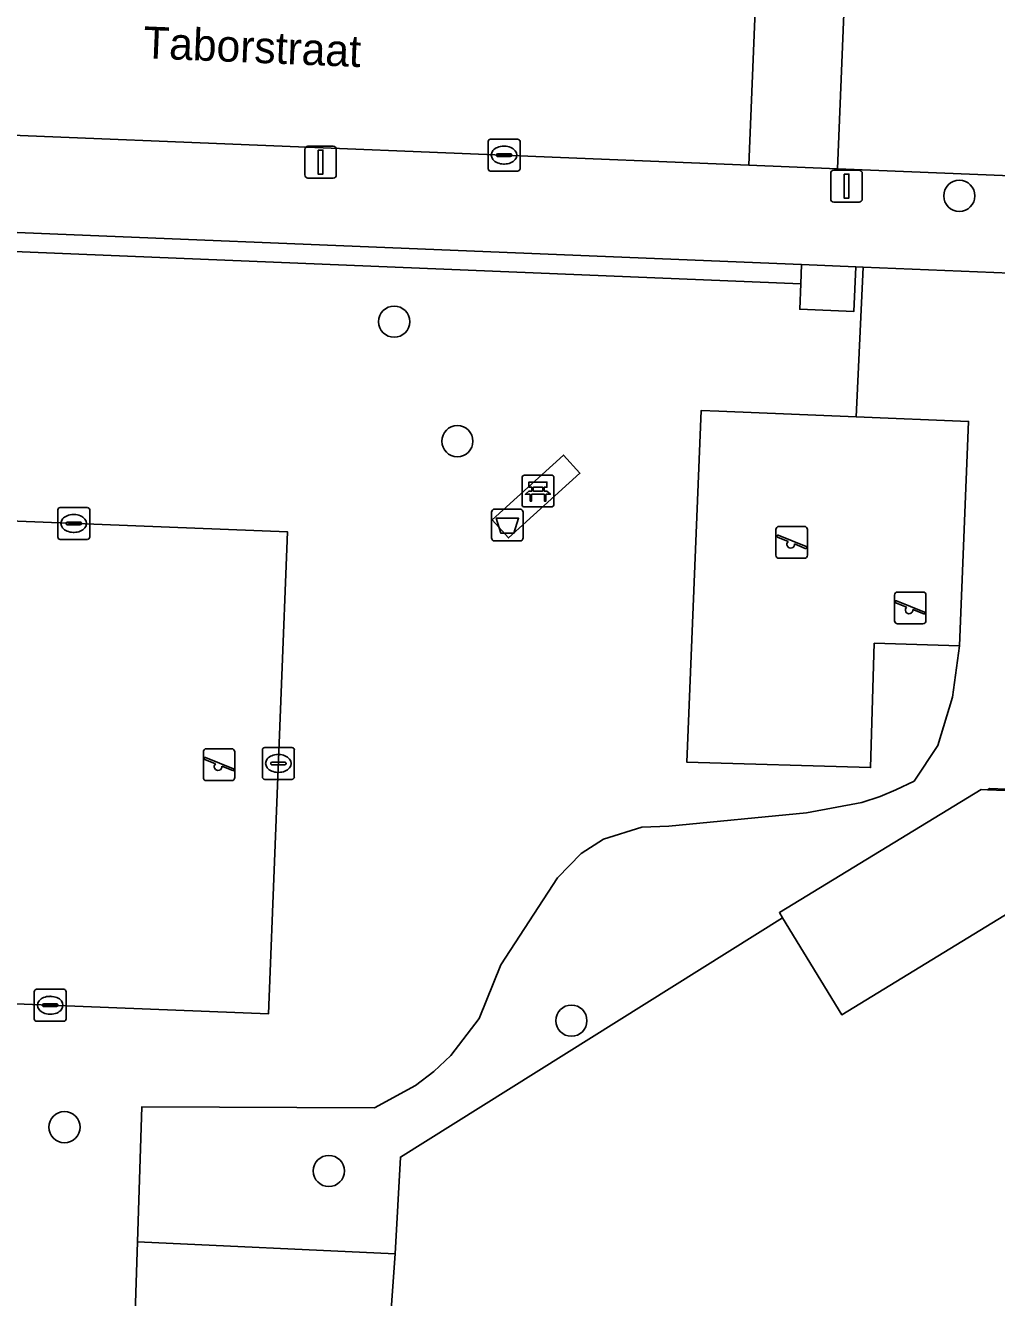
# Model space of a CAD drawing. Extents: x 161354 to 162026, y 386504 to 387460.
# Drawn here: x 161541.33 to 161571.81, y 386889.56 to 386929.48 of the extents above; entities that cross this region are included whole.
import ezdxf

# ---------------------------------------------------------------- set-up
doc = ezdxf.new("R2010")
doc.units = 0
for name, color, linetype in [('IMGEO_Afvalbak', 7, 'Continuous'), ('IMGEO_Bank', 7, 'Continuous'), ('IMGEO_Boom', 7, 'Continuous'), ('IMGEO_Erf', 7, 'Continuous'), ('IMGEO_Groenvoorziening', 7, 'Continuous'), ('IMGEO_Haag', 7, 'Continuous'), ('IMGEO_Kolk', 7, 'Continuous'), ('IMGEO_Lichtmast', 7, 'Continuous'), ('IMGEO_Openbare_ruimte_label', 7, 'Continuous'), ('IMGEO_Pand', 7, 'Continuous'), ('IMGEO_Rijbaan_lokaal_open', 7, 'Continuous'), ('IMGEO_Speelvoorziening', 7, 'Continuous'), ('IMGEO_Terreindeel_gesloten', 7, 'Continuous'), ('IMGEO_Terreindeel_zand', 7, 'Continuous'), ('IMGEO_Voetpad_open', 7, 'Continuous')]:
    doc.layers.add(name, color=color, linetype=linetype)

msp = doc.modelspace()

# ---------------------------------------------------------------- linework, layer by layer
at = {"layer": 'IMGEO_Afvalbak'}
for p, q in [((161555.962, 386913.404), (161555.962, 386914.204)), ((161555.962, 386914.204), (161555.962, 386913.404)), ((161556.062, 386914.304), (161556.852, 386914.304)), ((161556.852, 386914.304), (161556.062, 386914.304)), ((161556.952, 386914.204), (161556.952, 386913.404)), ((161556.952, 386913.404), (161556.952, 386914.204)), ((161556.852, 386913.304), (161556.062, 386913.304)), ((161556.062, 386913.304), (161556.852, 386913.304))]:
    msp.add_line(p, q, dxfattribs=at)
msp.add_lwpolyline([(161556.105, 386914.018), (161556.809, 386914.018), (161556.66, 386913.548), (161556.254, 386913.548), (161556.105, 386914.018)], dxfattribs=at)
for centre, start, end in [((161556.062, 386914.204), 90, 180), ((161556.062, 386914.204), 90, 180), ((161556.852, 386914.204), 0, 90), ((161556.852, 386914.204), 360, 90), ((161556.062, 386913.404), 180, 270), ((161556.062, 386913.404), 180, 270), ((161556.852, 386913.404), 270, 0), ((161556.852, 386913.404), 270, 0)]:
    msp.add_arc(centre, 0.1, start, end, dxfattribs=at)
at = {"layer": 'IMGEO_Bank'}
for p, q in [((161556.918, 386914.445), (161556.918, 386915.286)), ((161556.918, 386915.286), (161556.918, 386914.445)), ((161556.993, 386915.37), (161557.834, 386915.37)), ((161557.834, 386915.37), (161556.993, 386915.37)), ((161557.918, 386915.295), (161557.918, 386914.454)), ((161557.918, 386914.454), (161557.918, 386915.295)), ((161557.615, 386914.768), (161557.222, 386914.768)), ((161557.227, 386914.876), (161557.227, 386914.982)), ((161557.271, 386914.982), (161557.271, 386914.876)), ((161557.559, 386914.988), (161557.277, 386914.988)), ((161557.277, 386914.87), (161557.559, 386914.87)), ((161557.565, 386914.876), (161557.565, 386914.982)), ((161557.609, 386914.982), (161557.609, 386914.876)), ((161557.843, 386914.37), (161557.002, 386914.37)), ((161557.002, 386914.37), (161557.843, 386914.37))]:
    msp.add_line(p, q, dxfattribs=at)
for points in [[(161557.221, 386914.988), (161557.135, 386914.988), (161557.135, 386915.149), (161557.698, 386915.149), (161557.698, 386914.988), (161557.615, 386914.988)], [(161557.165, 386914.768), (161557.023, 386914.768), (161557.135, 386914.87), (161557.221, 386914.87)], [(161557.215, 386914.761), (161557.215, 386914.554), (161557.172, 386914.554), (161557.172, 386914.761)], [(161557.615, 386914.87), (161557.698, 386914.87), (161557.81, 386914.768), (161557.671, 386914.768)], [(161557.665, 386914.761), (161557.665, 386914.554), (161557.621, 386914.554), (161557.621, 386914.761)]]:
    msp.add_lwpolyline(points, dxfattribs=at)
for centre, radius, start, end in [((161556.996, 386915.292), 0.0779, 92.4484, 184.2845), ((161556.996, 386915.292), 0.0779, 92.4484, 184.2845), ((161557.84, 386915.292), 0.0779, 2.4484, 94.2845), ((161557.84, 386915.292), 0.0779, 2.4484, 94.2845), ((161557.165, 386914.761), 0.00671, 2.8957, 87.1043), ((161557.222, 386914.761), 0.00671, 92.8957, 177.1043), ((161557.22, 386914.981), 0.00671, 2.8957, 87.1043), ((161557.22, 386914.877), 0.00671, 272.8957, 357.1043), ((161557.277, 386914.981), 0.00671, 92.8957, 177.1043), ((161557.277, 386914.877), 0.00671, 182.8957, 267.1043), ((161557.559, 386914.981), 0.00671, 2.8957, 87.1043), ((161557.559, 386914.877), 0.00671, 272.8957, 357.1043), ((161557.616, 386914.981), 0.00671, 92.8957, 177.1043), ((161557.616, 386914.877), 0.00671, 182.8957, 267.1043), ((161557.614, 386914.761), 0.00671, 2.8957, 87.1043), ((161557.671, 386914.761), 0.00671, 92.8957, 177.1043), ((161556.996, 386914.448), 0.0779, 182.4484, 274.2845), ((161556.996, 386914.448), 0.0779, 182.4484, 274.2845), ((161557.84, 386914.448), 0.0779, 272.4484, 4.2845), ((161557.84, 386914.448), 0.0779, 272.4484, 4.2845)]:
    msp.add_arc(centre, radius, start, end, dxfattribs=at)
at = {"layer": 'IMGEO_Boom'}
for centre in [(161570.644, 386924.131), (161552.903, 386920.184), (161554.886, 386916.434), (161558.466, 386898.251), (161542.552, 386894.909), (161550.852, 386893.535)]:
    msp.add_circle(centre, 0.489, dxfattribs=at)
at = {"layer": 'IMGEO_Erf'}
for points in [[(161575.236, 386905.394), (161571.59, 386905.536), (161571.529, 386905.498), (161575.55, 386905.352)], [(161572.983, 386902.116), (161566.953, 386898.436), (161565.098, 386901.476), (161553.097, 386893.971), (161552.93, 386890.932), (161552.72, 386888.015)]]:
    msp.add_lwpolyline(points, dxfattribs=at)
at = {"layer": 'IMGEO_Groenvoorziening'}
for points in [[(161565.693, 386921.973), (161530.282, 386923.42), (161530.258, 386922.821), (161565.669, 386921.374)], [(161556.49, 386913.399), (161555.975, 386913.966), (161558.221, 386915.998), (161558.733, 386915.428)], [(161548.957, 386898.462), (161521.965, 386899.532), (161522.566, 386914.658), (161549.558, 386913.588)]]:
    msp.add_lwpolyline(points, close=True, dxfattribs=at)
for points in [[(161544.507, 386881.055), (161544.843, 386891.316), (161544.985, 386895.552), (161552.286, 386895.521), (161553.567, 386896.212), (161554.149, 386896.656), (161554.682, 386897.158), (161555.576, 386898.315), (161556.255, 386900.007), (161558.035, 386902.732), (161558.769, 386903.493), (161559.479, 386903.944), (161560.679, 386904.323), (161561.52, 386904.359), (161565.842, 386904.775), (161567.586, 386905.096), (161568.156, 386905.29), (161568.647, 386905.492), (161569.223, 386905.771), (161569.967, 386906.887), (161570.434, 386908.404), (161570.649, 386910.012), (161567.974, 386910.092), (161567.861, 386906.193), (161562.093, 386906.359), (161562.544, 386917.399), (161563.096, 386917.376), (161567.403, 386917.2), (161567.629, 386921.894), (161567.391, 386921.904), (161567.334, 386920.505), (161565.636, 386920.575), (161565.669, 386921.374), (161530.258, 386922.821)], [(161575.828, 386921.559), (161567.629, 386921.894), (161567.403, 386917.2), (161570.937, 386917.056), (161570.649, 386910.012), (161570.434, 386908.404), (161569.967, 386906.887), (161569.223, 386905.771), (161568.647, 386905.492), (161568.156, 386905.29), (161567.586, 386905.096), (161565.842, 386904.775), (161561.52, 386904.359), (161560.679, 386904.323), (161559.479, 386903.944), (161558.769, 386903.493), (161558.035, 386902.732), (161556.255, 386900.007), (161555.576, 386898.315), (161554.682, 386897.158), (161554.149, 386896.656), (161553.567, 386896.212), (161552.286, 386895.521), (161544.985, 386895.552), (161544.843, 386891.316), (161552.93, 386890.932), (161553.097, 386893.971), (161565.098, 386901.476), (161564.997, 386901.641), (161571.327, 386905.505), (161571.529, 386905.498), (161571.59, 386905.536), (161575.236, 386905.394)]]:
    msp.add_lwpolyline(points, dxfattribs=at)
at = {"layer": 'IMGEO_Haag'}
msp.add_lwpolyline([(161565.693, 386921.973), (161530.282, 386923.42), (161530.258, 386922.821), (161565.669, 386921.374)], close=True, dxfattribs=at)
at = {"layer": 'IMGEO_Kolk'}
for p, q in [((161555.927, 386925.911), (161556.779, 386925.911)), ((161555.852, 386924.985), (161555.852, 386925.837)), ((161556.34, 386925.691), (161556.365, 386925.691)), ((161556.853, 386925.837), (161556.853, 386924.985)), ((161556.111, 386925.405), (161556.111, 386925.417)), ((161556.549, 386925.368), (161556.151, 386925.368)), ((161556.154, 386925.454), (161556.552, 386925.454)), ((161556.363, 386925.131), (161556.338, 386925.131)), ((161556.595, 386925.417), (161556.595, 386925.405)), ((161556.779, 386924.911), (161555.927, 386924.911)), ((161542.418, 386914.353), (161543.27, 386914.353)), ((161542.343, 386913.427), (161542.343, 386914.279)), ((161542.831, 386914.133), (161542.856, 386914.133)), ((161543.344, 386914.279), (161543.344, 386913.427)), ((161542.602, 386913.847), (161542.602, 386913.859)), ((161543.04, 386913.81), (161542.642, 386913.81)), ((161542.645, 386913.896), (161543.043, 386913.896)), ((161542.854, 386913.573), (161542.829, 386913.573)), ((161543.086, 386913.859), (161543.086, 386913.847)), ((161543.27, 386913.353), (161542.418, 386913.353)), ((161548.767, 386905.897), (161548.767, 386906.749)), ((161548.842, 386906.823), (161549.694, 386906.823)), ((161549.768, 386906.749), (161549.768, 386905.897)), ((161549.069, 386906.366), (161549.467, 386906.366)), ((161549.255, 386906.603), (161549.28, 386906.603)), ((161549.026, 386906.317), (161549.026, 386906.329)), ((161549.464, 386906.28), (161549.066, 386906.28)), ((161549.278, 386906.043), (161549.253, 386906.043)), ((161549.51, 386906.329), (161549.51, 386906.317)), ((161549.694, 386905.823), (161548.842, 386905.823)), ((161541.604, 386898.309), (161541.604, 386899.161)), ((161541.679, 386899.235), (161542.531, 386899.235)), ((161542.605, 386899.161), (161542.605, 386898.309)), ((161541.906, 386898.778), (161542.304, 386898.778)), ((161542.092, 386899.015), (161542.117, 386899.015)), ((161541.863, 386898.729), (161541.863, 386898.741)), ((161542.301, 386898.692), (161541.903, 386898.692)), ((161542.115, 386898.455), (161542.09, 386898.455)), ((161542.347, 386898.741), (161542.347, 386898.729)), ((161542.531, 386898.235), (161541.679, 386898.235))]:
    msp.add_line(p, q, dxfattribs=at)
for points in [[(161555.927, 386925.911), (161556.779, 386925.911)], [(161555.852, 386924.985), (161555.852, 386925.837)], [(161556.853, 386925.837), (161556.853, 386924.985)], [(161556.779, 386924.911), (161555.927, 386924.911)], [(161542.418, 386914.353), (161543.27, 386914.353)], [(161542.343, 386913.427), (161542.343, 386914.279)], [(161543.344, 386914.279), (161543.344, 386913.427)], [(161543.27, 386913.353), (161542.418, 386913.353)], [(161548.767, 386905.897), (161548.767, 386906.749)], [(161548.842, 386906.823), (161549.694, 386906.823)], [(161549.768, 386906.749), (161549.768, 386905.897)], [(161549.694, 386905.823), (161548.842, 386905.823)], [(161541.604, 386898.309), (161541.604, 386899.161)], [(161541.679, 386899.235), (161542.531, 386899.235)], [(161542.605, 386899.161), (161542.605, 386898.309)], [(161542.531, 386898.235), (161541.679, 386898.235)]]:
    msp.add_lwpolyline(points, dxfattribs=at)
for centre, radius, start, end in [((161555.929, 386925.835), 0.0765, 91.552, 178.448), ((161555.929, 386925.835), 0.0765, 91.552, 178.448), ((161556.777, 386925.835), 0.0765, 1.552, 88.448), ((161556.777, 386925.835), 0.0765, 1.552, 88.448), ((161556.151, 386925.414), 0.0403, 85.8775, 175.7526), ((161556.148, 386925.404), 0.0366, 178.938, 274.7102), ((161556.552, 386925.411), 0.043, 264.8664, 352.4533), ((161556.556, 386925.416), 0.0386, 1.7309, 96.639), ((161555.929, 386924.987), 0.0765, 181.552, 268.448), ((161555.929, 386924.987), 0.0765, 181.552, 268.448), ((161556.777, 386924.987), 0.0765, 271.552, 358.448), ((161556.777, 386924.987), 0.0765, 271.552, 358.448), ((161542.42, 386914.277), 0.0765, 91.552, 178.448), ((161542.42, 386914.277), 0.0765, 91.552, 178.448), ((161543.268, 386914.277), 0.0765, 1.552, 88.448), ((161543.268, 386914.277), 0.0765, 1.552, 88.448), ((161542.642, 386913.856), 0.0403, 85.8775, 175.7526), ((161542.639, 386913.846), 0.0366, 178.938, 274.7102), ((161543.043, 386913.853), 0.043, 264.8664, 352.4533), ((161543.047, 386913.858), 0.0386, 1.7309, 96.639), ((161542.42, 386913.429), 0.0765, 181.552, 268.448), ((161542.42, 386913.429), 0.0765, 181.552, 268.448), ((161543.268, 386913.429), 0.0765, 271.552, 358.448), ((161543.268, 386913.429), 0.0765, 271.552, 358.448), ((161548.844, 386906.747), 0.0765, 91.552, 178.448), ((161548.844, 386906.747), 0.0765, 91.552, 178.448), ((161549.692, 386906.747), 0.0765, 1.552, 88.448), ((161549.692, 386906.747), 0.0765, 1.552, 88.448), ((161549.066, 386906.326), 0.0403, 85.8775, 175.7526), ((161549.471, 386906.328), 0.0386, 1.7309, 96.639), ((161549.063, 386906.316), 0.0366, 178.938, 274.7102), ((161549.467, 386906.323), 0.043, 264.8664, 352.4533), ((161548.844, 386905.899), 0.0765, 181.552, 268.448), ((161548.844, 386905.899), 0.0765, 181.552, 268.448), ((161549.692, 386905.899), 0.0765, 271.552, 358.448), ((161549.692, 386905.899), 0.0765, 271.552, 358.448), ((161541.681, 386899.159), 0.0765, 91.552, 178.448), ((161541.681, 386899.159), 0.0765, 91.552, 178.448), ((161542.529, 386899.159), 0.0765, 1.552, 88.448), ((161542.529, 386899.159), 0.0765, 1.552, 88.448), ((161541.903, 386898.738), 0.0403, 85.8775, 175.7526), ((161542.308, 386898.74), 0.0386, 1.7309, 96.639), ((161541.9, 386898.728), 0.0366, 178.938, 274.7102), ((161542.304, 386898.735), 0.043, 264.8664, 352.4533), ((161541.681, 386898.311), 0.0765, 181.552, 268.448), ((161541.681, 386898.311), 0.0765, 181.552, 268.448), ((161542.529, 386898.311), 0.0765, 271.552, 358.448), ((161542.529, 386898.311), 0.0765, 271.552, 358.448)]:
    msp.add_arc(centre, radius, start, end, dxfattribs=at)
for centre, major_axis, ratio, start_param, end_param in [((161556.339, 386925.411), (-0.387, 0.002), 0.722429, 4.712389, 7.853982), ((161556.364, 386925.411), (-0.39, 0.002), 0.717154, 1.570796, 4.712389), ((161542.83, 386913.853), (-0.387, 0.002), 0.722429, 4.712389, 7.853982), ((161542.855, 386913.853), (-0.39, 0.002), 0.717154, 1.570796, 4.712389), ((161549.254, 386906.323), (-0.387, 0.002), 0.722429, 4.712389, 7.853982), ((161549.279, 386906.323), (-0.39, 0.002), 0.717154, 1.570796, 4.712389), ((161542.091, 386898.735), (-0.387, 0.002), 0.722429, 4.712389, 7.853982), ((161542.116, 386898.735), (-0.39, 0.002), 0.717154, 1.570796, 4.712389)]:
    msp.add_ellipse(centre, major_axis=major_axis, ratio=ratio, start_param=start_param, end_param=end_param, dxfattribs=at)
at = {"layer": 'IMGEO_Lichtmast'}
for p, q in [((161550.096, 386924.791), (161550.096, 386925.591)), ((161550.096, 386925.591), (161550.096, 386924.791)), ((161550.196, 386925.691), (161550.986, 386925.691)), ((161550.986, 386925.691), (161550.196, 386925.691)), ((161551.086, 386925.591), (161551.086, 386924.791)), ((161551.086, 386924.791), (161551.086, 386925.591)), ((161566.607, 386924.038), (161566.607, 386924.838)), ((161566.607, 386924.838), (161566.607, 386924.038)), ((161566.707, 386924.938), (161567.497, 386924.938)), ((161567.497, 386924.938), (161566.707, 386924.938)), ((161567.597, 386924.838), (161567.597, 386924.038)), ((161567.597, 386924.038), (161567.597, 386924.838)), ((161550.986, 386924.691), (161550.196, 386924.691)), ((161550.196, 386924.691), (161550.986, 386924.691)), ((161567.497, 386923.938), (161566.707, 386923.938)), ((161566.707, 386923.938), (161567.497, 386923.938))]:
    msp.add_line(p, q, dxfattribs=at)
for points in [[(161550.516, 386925.566), (161550.666, 386925.566), (161550.666, 386924.816), (161550.516, 386924.816), (161550.516, 386925.566)], [(161567.027, 386924.813), (161567.177, 386924.813), (161567.177, 386924.063), (161567.027, 386924.063), (161567.027, 386924.813)]]:
    msp.add_lwpolyline(points, dxfattribs=at)
for centre, start, end in [((161550.196, 386925.591), 90, 180), ((161550.196, 386925.591), 90, 180), ((161550.986, 386925.591), 0, 90), ((161550.986, 386925.591), 360, 90), ((161550.196, 386924.791), 180, 270), ((161550.196, 386924.791), 180, 270), ((161550.986, 386924.791), 270, 0), ((161550.986, 386924.791), 270, 0), ((161566.707, 386924.838), 90, 180), ((161566.707, 386924.838), 90, 180), ((161567.497, 386924.838), 0, 90), ((161567.497, 386924.838), 360, 90), ((161566.707, 386924.038), 180, 270), ((161566.707, 386924.038), 180, 270), ((161567.497, 386924.038), 270, 0), ((161567.497, 386924.038), 270, 0)]:
    msp.add_arc(centre, 0.1, start, end, dxfattribs=at)
at = {"layer": 'IMGEO_Pand'}
msp.add_lwpolyline([(161571.529, 386905.498), (161571.327, 386905.505), (161564.997, 386901.641), (161565.098, 386901.476), (161566.953, 386898.436), (161572.983, 386902.116), (161574.361, 386899.698), (161575.824, 386900.532), (161575.362, 386901.289), (161575.55, 386905.352)], close=True, dxfattribs=at)
at = {"layer": 'IMGEO_Rijbaan_lokaal_open'}
for points in [[(161517.752, 386926.979), (161564.038, 386925.094), (161564.329, 386932.26)], [(161616.458, 386926.031), (161613.881, 386927.135), (161613.577, 386927.247), (161612.449, 386927.671), (161610.763, 386928.26), (161605.593, 386929.698), (161604.597, 386929.83), (161601.539, 386930.333), (161598.333, 386930.613), (161592.141, 386930.873), (161575.793, 386931.829), (161567.116, 386932.155), (161566.824, 386924.98), (161576.41, 386924.59), (161580.19, 386924.436), (161597.994, 386923.524), (161601.18, 386923.286)]]:
    msp.add_lwpolyline(points, dxfattribs=at)
for points in [[(161564.038, 386925.094), (161566.824, 386924.98), (161567.116, 386932.155), (161564.329, 386932.26)], [(161538.079, 386881.318), (161513.715, 386882.315), (161513.476, 386878.267), (161520.387, 386878), (161529.412, 386877.65), (161530.771, 386877.597), (161538.527, 386877.274), (161539.904, 386877.217), (161542.818, 386877.096), (161552.267, 386876.705), (161552.475, 386881.9), (161552.72, 386888.015), (161552.93, 386890.932), (161544.843, 386891.316), (161544.507, 386881.055)]]:
    msp.add_lwpolyline(points, close=True, dxfattribs=at)
at = {"layer": 'IMGEO_Speelvoorziening'}
for p, q in [((161564.889, 386912.86), (161564.889, 386913.66)), ((161564.889, 386913.66), (161564.889, 386912.86)), ((161564.989, 386913.76), (161565.779, 386913.76)), ((161565.779, 386913.76), (161564.989, 386913.76)), ((161565.879, 386913.66), (161565.879, 386912.86)), ((161565.879, 386912.86), (161565.879, 386913.66)), ((161565.272, 386913.288), (161564.933, 386913.425)), ((161564.958, 386913.485), (161565.834, 386913.132)), ((161565.81, 386913.072), (161565.47, 386913.209)), ((161565.779, 386912.76), (161564.989, 386912.76)), ((161564.989, 386912.76), (161565.779, 386912.76)), ((161568.607, 386910.802), (161568.607, 386911.602)), ((161568.607, 386911.602), (161568.607, 386910.802)), ((161568.707, 386911.702), (161569.497, 386911.702)), ((161569.497, 386911.702), (161568.707, 386911.702)), ((161569.597, 386911.602), (161569.597, 386910.802)), ((161569.597, 386910.802), (161569.597, 386911.602)), ((161568.99, 386911.23), (161568.651, 386911.367)), ((161568.676, 386911.427), (161569.552, 386911.074)), ((161569.528, 386911.014), (161569.188, 386911.151)), ((161569.497, 386910.702), (161568.707, 386910.702)), ((161568.707, 386910.702), (161569.497, 386910.702)), ((161547.013, 386906.784), (161547.803, 386906.784)), ((161547.803, 386906.784), (161547.013, 386906.784)), ((161546.913, 386905.884), (161546.913, 386906.684)), ((161546.913, 386906.684), (161546.913, 386905.884)), ((161547.296, 386906.312), (161546.957, 386906.449)), ((161546.982, 386906.509), (161547.858, 386906.156)), ((161547.903, 386906.684), (161547.903, 386905.884)), ((161547.903, 386905.884), (161547.903, 386906.684)), ((161547.834, 386906.096), (161547.494, 386906.233)), ((161547.803, 386905.784), (161547.013, 386905.784)), ((161547.013, 386905.784), (161547.803, 386905.784))]:
    msp.add_line(p, q, dxfattribs=at)
for centre, radius, start, end in [((161564.989, 386913.66), 0.1, 90, 180), ((161564.989, 386913.66), 0.1, 90, 180), ((161565.779, 386913.66), 0.1, 0, 90), ((161565.779, 386913.66), 0.1, 360, 90), ((161564.946, 386913.455), 0.0327, 68.078, 248.078), ((161565.351, 386913.198), 0.12, 130.9928, 5.1632), ((161565.822, 386913.102), 0.0327, 248.078, 68.078), ((161564.989, 386912.86), 0.1, 180, 270), ((161564.989, 386912.86), 0.1, 180, 270), ((161565.779, 386912.86), 0.1, 270, 0), ((161565.779, 386912.86), 0.1, 270, 0), ((161568.707, 386911.602), 0.1, 90, 180), ((161568.707, 386911.602), 0.1, 90, 180), ((161569.497, 386911.602), 0.1, 0, 90), ((161569.497, 386911.602), 0.1, 360, 90), ((161568.664, 386911.397), 0.0327, 68.078, 248.078), ((161569.069, 386911.14), 0.12, 130.9928, 5.1632), ((161568.707, 386910.802), 0.1, 180, 270), ((161568.707, 386910.802), 0.1, 180, 270), ((161569.497, 386910.802), 0.1, 270, 0), ((161569.497, 386910.802), 0.1, 270, 0), ((161569.54, 386911.044), 0.0327, 248.078, 68.078), ((161547.013, 386906.684), 0.1, 90, 180), ((161547.013, 386906.684), 0.1, 90, 180), ((161547.803, 386906.684), 0.1, 0, 90), ((161547.803, 386906.684), 0.1, 360, 90), ((161546.97, 386906.479), 0.0327, 68.078, 248.078), ((161547.375, 386906.222), 0.12, 130.9928, 5.1632), ((161547.846, 386906.126), 0.0327, 248.078, 68.078), ((161547.013, 386905.884), 0.1, 180, 270), ((161547.013, 386905.884), 0.1, 180, 270), ((161547.803, 386905.884), 0.1, 270, 0), ((161547.803, 386905.884), 0.1, 270, 0)]:
    msp.add_arc(centre, radius, start, end, dxfattribs=at)
at = {"layer": 'IMGEO_Terreindeel_gesloten'}
msp.add_lwpolyline([(161549.558, 386913.588), (161522.566, 386914.658), (161521.965, 386899.532), (161548.957, 386898.462)], close=True, dxfattribs=at)
at = {"layer": 'IMGEO_Terreindeel_zand'}
msp.add_lwpolyline([(161570.649, 386910.012), (161570.937, 386917.056), (161567.403, 386917.2), (161563.096, 386917.376), (161562.544, 386917.399), (161562.093, 386906.359), (161567.861, 386906.193), (161567.974, 386910.092)], close=True, dxfattribs=at)
at = {"layer": 'IMGEO_Voetpad_open'}
for points in [[(161580.19, 386924.436), (161576.41, 386924.59), (161566.824, 386924.98), (161564.038, 386925.094), (161517.752, 386926.979)], [(161518.298, 386923.91), (161528.584, 386923.49), (161530.282, 386923.42), (161565.693, 386921.973), (161567.391, 386921.904), (161567.629, 386921.894), (161575.828, 386921.559), (161577.253, 386921.501), (161580.52, 386921.368), (161598.792, 386920.532), (161600.443, 386920.298), (161603.346, 386920.042), (161604.896, 386919.835), (161605.655, 386919.668), (161607.34, 386919.182), (161608.974, 386918.547), (161610.545, 386917.769), (161613.626, 386916.073), (161615.666, 386914.035), (161621.155, 386910.96), (161624.541, 386915.869)]]:
    msp.add_lwpolyline(points, dxfattribs=at)
for points in [[(161567.391, 386921.904), (161565.693, 386921.973), (161565.669, 386921.374), (161565.636, 386920.575), (161567.334, 386920.505)], [(161558.733, 386915.428), (161558.221, 386915.998), (161555.975, 386913.966), (161556.49, 386913.399)]]:
    msp.add_lwpolyline(points, close=True, dxfattribs=at)

# ---------------------------------------------------------------- texts
at = {"layer": 'IMGEO_Openbare_ruimte_label'}
msp.add_text('Taborstraat', height=1, rotation=357.6498, dxfattribs=at).set_placement((161545.008, 386928.453))

doc.saveas('drawing.dxf')
